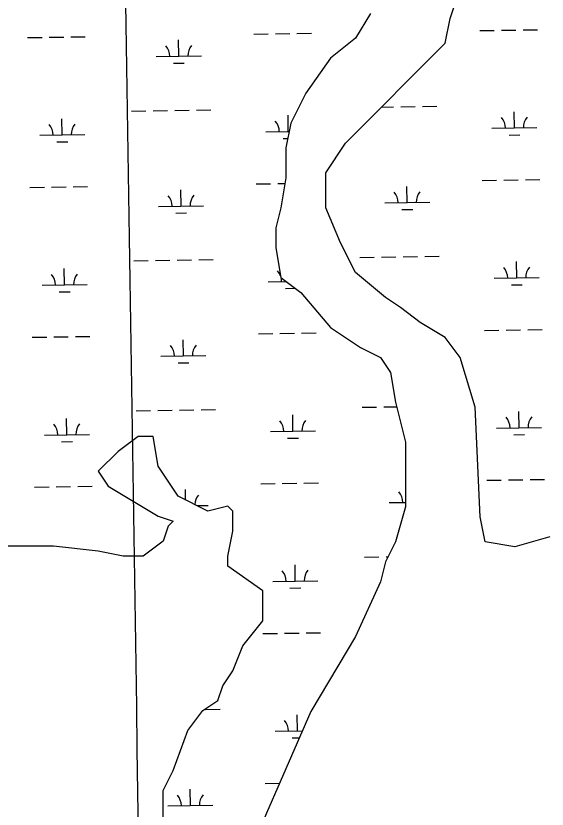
# Model space of a CAD drawing. Extents: x 3823584 to 3861785, y 301729 to 327625.
# Drawn here: x 3838149 to 3839329, y 308890 to 310651 of the extents above; entities that cross this region are included whole.
import ezdxf

# ---------------------------------------------------------------- set-up
doc = ezdxf.new("R2010")
doc.units = 0
for name, color, linetype in [('V-GRID-MAJR', 7, 'Continuous'), ('V-TOPO-SHOR', 7, 'Continuous'), ('V-WETL-SWMP', 7, 'Continuous')]:
    doc.layers.add(name, color=color, linetype=linetype)

msp = doc.modelspace()

# ---------------------------------------------------------------- linework, layer by layer
at = {"layer": 'V-GRID-MAJR'}
msp.add_spline([(3838444.8910000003, 307319.343), (3838352.38, 313376.366), (3838259.823, 319436.473), (3838167.2660000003, 325496.576), (3838167.219, 325499.664)], degree=3, dxfattribs=at)
at = {"layer": 'V-TOPO-SHOR'}
for p, q in [((3839113.4042026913, 310645.326803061), (3839135.5202078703, 310711.7227980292)), ((3838936.4727964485, 310656.3980094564), (3838903.2987968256, 310601.0680118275)), ((3839102.3461974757, 310589.9978081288), (3839113.4042026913, 310645.326803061)), ((3838903.2987968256, 310601.0680118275), (3838848.0077971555, 310556.8050139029)), ((3838881.181198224, 310368.6788074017), (3839102.3461974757, 310589.9978081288)), ((3838848.0077971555, 310556.8050139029), (3838792.716797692, 310479.34401727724)), ((3838792.716797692, 310479.34401727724), (3838759.5417981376, 310412.94802008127)), ((3838759.5417981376, 310412.94802008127), (3838748.4837984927, 310357.6190223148)), ((3838748.4837984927, 310357.6190223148), (3838748.4837989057, 310291.2230249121)), ((3838836.9481957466, 310302.28380980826), (3838881.181198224, 310368.6788074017)), ((3838836.948186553, 310224.8228187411), (3838836.9481957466, 310302.28380980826)), ((3838748.4837989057, 310291.2230249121), (3838737.42479933, 310224.8280275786)), ((3838737.42479933, 310224.8280275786), (3838726.366799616, 310180.5640293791)), ((3838870.1231733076, 310147.36083161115), (3838836.948186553, 310224.8228187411)), ((3838726.366799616, 310180.5640293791), (3838726.3667998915, 310136.30003111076)), ((3838903.298161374, 310080.9658432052), (3838870.1231733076, 310147.36083161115)), ((3838726.3667998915, 310136.30003111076), (3838737.424800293, 310069.9050336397)), ((3838969.6471467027, 310025.6358574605), (3838903.298161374, 310080.9658432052)), ((3838737.424800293, 310069.9050336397), (3838781.657800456, 310036.7070346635)), ((3838781.657800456, 310036.7070346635), (3838848.007800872, 309959.2460372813)), ((3839002.822140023, 310003.50486395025), (3838969.6471467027, 310025.6358574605)), ((3839047.05513068, 309970.30687302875), (3839002.822140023, 310003.50486395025)), ((3839102.346119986, 309937.1088834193), (3839047.05513068, 309970.30687302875)), ((3838848.007800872, 309959.2460372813), (3838914.356801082, 309914.9820386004)), ((3839135.5201106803, 309892.84589246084), (3839102.346119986, 309937.1088834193)), ((3838914.356801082, 309914.9820386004), (3838958.5898011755, 309892.8510391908)), ((3838958.5898011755, 309892.8510391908), (3838980.705801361, 309859.6530403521)), ((3839168.695093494, 309782.1869091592), (3839135.5201106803, 309892.84589246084)), ((3838980.705801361, 309859.6530403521), (3838991.764801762, 309793.25704288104)), ((3838991.764801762, 309793.25704288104), (3839013.880802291, 309704.73004620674)), ((3839179.753063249, 309538.73693854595), (3839168.695093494, 309782.1869091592)), ((3838420.7398027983, 309717.51404939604), (3838376.506803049, 309684.3160509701)), ((3838453.914802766, 309717.5140491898), (3838420.7398027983, 309717.51404939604)), ((3838464.9728031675, 309651.11805171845), (3838453.914802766, 309717.5140491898)), ((3839013.880802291, 309704.73004620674), (3839013.880803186, 309560.8730518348)), ((3838376.506803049, 309684.3160509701), (3838332.2738033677, 309640.05205297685)), ((3838509.2058035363, 309584.72305404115), (3838464.9728031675, 309651.11805171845)), ((3838332.2738033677, 309640.05205297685), (3838354.390803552, 309606.85505413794)), ((3838354.390803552, 309606.85505413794), (3838464.972803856, 309540.45905604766)), ((3838575.554803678, 309551.5250549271), (3838509.2058035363, 309584.72305404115)), ((3838619.787803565, 309562.591054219), (3838575.554803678, 309551.5250549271)), ((3838630.845803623, 309551.5250545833), (3838619.787803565, 309562.591054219)), ((3838630.8458038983, 309507.261056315), (3838630.845803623, 309551.5250545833)), ((3839013.880803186, 309560.8730518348), (3838991.76480369, 309483.41205500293)), ((3838464.972803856, 309540.45905604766), (3838498.1478038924, 309529.3930562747)), ((3838498.1478038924, 309529.3930562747), (3838487.088803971, 309518.32705677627)), ((3839190.812055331, 309483.40694623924), (3839179.753063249, 309538.73693854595)), ((3838487.088803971, 309518.32705677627), (3838476.030804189, 309485.13005814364)), ((3838619.787804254, 309451.9320585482), (3838630.8458038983, 309507.261056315)), ((3839334.568039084, 309494.4729620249), (3839257.1610459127, 309472.34095538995)), ((3838232.7498044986, 309474.0640600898), (3837923.1198048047, 309474.0640620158)), ((3838332.2738044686, 309462.9980599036), (3838232.7498044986, 309474.0640600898)), ((3838476.030804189, 309485.13005814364), (3838431.7978044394, 309451.93205971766)), ((3838991.76480369, 309483.41205500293), (3838969.6478039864, 309439.14905687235)), ((3839257.1610459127, 309472.34095538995), (3839190.812055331, 309483.40694623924)), ((3838387.564804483, 309451.9320599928), (3838332.2738044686, 309462.9980599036)), ((3838431.7978044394, 309451.93205971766), (3838387.564804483, 309451.9320599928)), ((3838619.787804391, 309429.8000594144), (3838619.787804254, 309451.9320585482)), ((3838969.6478039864, 309439.14905687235), (3838958.589804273, 309394.8850586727)), ((3838697.1958046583, 309374.4700610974), (3838619.787804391, 309429.8000594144)), ((3838958.589804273, 309394.8850586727), (3838903.2988050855, 309273.16006377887)), ((3838697.195805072, 309308.07506369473), (3838697.1958046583, 309374.4700610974)), ((3838652.9628054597, 309252.7450661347), (3838697.195805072, 309308.07506369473)), ((3838903.2988050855, 309273.16006377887), (3838803.7748062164, 309107.17107089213)), ((3838630.845805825, 309197.41606843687), (3838652.9628054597, 309252.7450661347)), ((3838608.7298060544, 309164.21806987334), (3838630.845805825, 309197.41606843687)), ((3838597.6718062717, 309131.0200712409), (3838608.7298060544, 309164.21806987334)), ((3838564.496806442, 309108.8890723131), (3838597.6718062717, 309131.0200712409)), ((3838531.3218067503, 309064.6250742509), (3838564.496806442, 309108.8890723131)), ((3838803.7748062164, 309107.17107089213), (3838693.192807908, 308852.65608153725)), ((3838498.1478073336, 308976.0980779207), (3838531.3218067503, 309064.6250742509)), ((3838476.0308076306, 308931.8340797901), (3838498.1478073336, 308976.0980779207)), ((3838476.0308083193, 308821.17508411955), (3838476.0308076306, 308931.8340797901))]:
    msp.add_line(p, q, dxfattribs=at)
at = {"layer": 'V-WETL-SWMP'}
for p, q in [((3839179.138449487, 310618.1164734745), (3839211.1346444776, 310618.6098139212)), ((3839227.1327419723, 310618.8564841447), (3839259.128936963, 310619.3498245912)), ((3839275.1270344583, 310619.5964948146), (3839307.123229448, 310620.0898352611)), ((3838175.442935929, 310602.64010112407), (3838207.439132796, 310603.1334415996)), ((3838223.43723123, 310603.38011183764), (3838255.433428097, 310603.87345231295)), ((3838271.4315265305, 310604.120122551), (3838303.4277233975, 310604.6134630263)), ((3838677.2912852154, 310610.37796148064), (3838709.2874820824, 310610.8713019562)), ((3838725.285580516, 310611.1179721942), (3838757.281777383, 310611.6113126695)), ((3838773.2798758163, 310611.85798290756), (3838805.2760726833, 310612.35132338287)), ((3838510.9629469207, 310561.3778731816), (3838510.4079386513, 310597.3735939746)), ((3838460.9688893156, 310560.60702868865), (3838560.9570045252, 310562.1487176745)), ((3838499.202271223, 310545.7637047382), (3838523.199418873, 310546.13371009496)), ((3838501.971357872, 310441.1539648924), (3838533.9675547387, 310441.647305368)), ((3838549.9656531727, 310441.8939756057), (3838581.9618500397, 310442.38731608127)), ((3838960.6742928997, 310448.22725466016), (3838987.820414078, 310448.6458131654)), ((3839003.8185115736, 310448.8924833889), (3839035.814706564, 310449.3858238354)), ((3839051.812804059, 310449.63249405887), (3839083.8089990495, 310450.1258345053)), ((3838405.98276727, 310439.6739434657), (3838437.9789641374, 310440.1672839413)), ((3838453.977062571, 310440.4139541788), (3838485.9732594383, 310440.90729465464)), ((3838754.039773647, 310394.29250752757), (3838753.4847653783, 310430.28822832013)), ((3839255.8869062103, 310402.0310277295), (3839255.331902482, 310438.0267471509)), ((3838252.1914243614, 310386.55464717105), (3838251.636416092, 310422.55036796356)), ((3838704.0457160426, 310393.52166303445), (3838755.8188077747, 310394.3199379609)), ((3839205.8928515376, 310401.2601832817), (3839305.880960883, 310402.80187217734)), ((3838202.1973667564, 310385.7838026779), (3838302.185481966, 310387.3254916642)), ((3838240.430748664, 310370.94047872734), (3838264.4278963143, 310371.31048408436)), ((3838742.2790979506, 310378.6783390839), (3838752.7248824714, 310378.8393997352)), ((3839244.12622927, 310386.4168598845), (3839268.123375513, 310386.7868652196)), ((3839184.2672235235, 310285.4810301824), (3839216.2634185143, 310285.97437062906)), ((3839232.2615160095, 310286.22104085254), (3839264.2577109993, 310286.71438129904)), ((3839280.255808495, 310286.9610515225), (3839312.252003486, 310287.45439196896)), ((3838180.5717519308, 310270.0046451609), (3838212.567948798, 310270.49798563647)), ((3838228.566047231, 310270.7446558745), (3838260.5622440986, 310271.2379963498)), ((3838276.560342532, 310271.48466658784), (3838308.556539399, 310271.97800706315)), ((3838682.4201012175, 310277.7425055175), (3838714.4162980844, 310278.23584599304)), ((3838730.414396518, 310278.4825162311), (3838746.402753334, 310278.7290362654)), ((3839017.9388891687, 310236.48094380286), (3839017.383885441, 310272.4766632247)), ((3838516.091762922, 310228.74241721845), (3838515.5367546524, 310264.7381380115)), ((3838967.9448344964, 310235.71009935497), (3839067.932943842, 310237.2517882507)), ((3838466.0977053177, 310227.97157272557), (3838566.085820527, 310229.51326171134)), ((3838504.331087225, 310213.128248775), (3838528.3282348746, 310213.4982541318)), ((3839006.1782122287, 310220.8667759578), (3839030.175358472, 310221.2367812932)), ((3838411.111583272, 310107.0384875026), (3838443.107780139, 310107.53182797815)), ((3838459.1058785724, 310107.77849821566), (3838491.1020754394, 310108.2718386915)), ((3838507.100173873, 310108.51850892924), (3838539.09637074, 310109.01184940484)), ((3838555.094469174, 310109.2585196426), (3838587.090666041, 310109.7518601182)), ((3838912.9587006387, 310114.7770187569), (3838944.9548956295, 310115.27035920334)), ((3838960.9529931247, 310115.5170294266), (3838992.949188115, 310116.0103698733)), ((3839008.9472856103, 310116.25704009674), (3839040.9434806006, 310116.75038054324)), ((3839056.941578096, 310116.9970507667), (3839088.9377730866, 310117.4903912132)), ((3838257.320240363, 310053.9191912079), (3838256.7652320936, 310089.9149120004)), ((3839261.0156802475, 310069.39558443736), (3839260.460676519, 310105.3913038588)), ((3838207.3261827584, 310053.14834671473), (3838307.314297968, 310054.69003570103)), ((3838709.1745320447, 310060.8862070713), (3838748.6308935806, 310061.49457375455)), ((3839211.0216255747, 310068.6247399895), (3839311.00973492, 310070.16642888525)), ((3839249.2550033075, 310053.78141659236), (3839273.25214955, 310054.15142192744)), ((3838245.559564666, 310038.3050227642), (3838269.5567123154, 310038.6750281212)), ((3838747.407913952, 310046.04288312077), (3838768.779660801, 310046.37240815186)), ((3839189.3959975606, 309952.8455868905), (3839221.3921925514, 309953.3389273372)), ((3839237.390290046, 309953.5855975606), (3839269.386485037, 309954.0789380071)), ((3839285.384582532, 309954.3256082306), (3839317.380777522, 309954.81894867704)), ((3838185.7005679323, 309937.3691891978), (3838217.6967647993, 309937.8625296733)), ((3838233.694863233, 309938.10919991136), (3838265.6910600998, 309938.60254038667)), ((3838281.6891585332, 309938.8492106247), (3838313.6853554, 309939.3425511)), ((3838521.2205789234, 309896.1069612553), (3838520.665570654, 309932.10268204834)), ((3838687.548917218, 309945.10704955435), (3838719.5451140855, 309945.6003900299)), ((3838735.5432125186, 309945.84706026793), (3838767.5394093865, 309946.34040074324)), ((3838783.53750782, 309946.5870709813), (3838815.533704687, 309947.0804114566)), ((3838471.2265213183, 309895.3361167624), (3838571.214636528, 309896.87780574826)), ((3838509.459903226, 309880.4927928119), (3838533.457050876, 309880.8627981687)), ((3838416.2403992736, 309774.40303153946), (3838448.2365961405, 309774.896372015)), ((3838464.234694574, 309775.1430422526), (3838496.2308914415, 309775.63638272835)), ((3838512.228989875, 309775.88305296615), (3838544.225186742, 309776.3763934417)), ((3838560.2232851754, 309776.62306367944), (3838592.2194820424, 309777.11640415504)), ((3838918.08874856, 309782.14089189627), (3838950.084945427, 309782.6342323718)), ((3838966.0830438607, 309782.8809026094), (3838994.248499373, 309783.31517794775)), ((3839266.144454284, 309736.7601411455), (3839265.589450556, 309772.75586056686)), ((3838262.449056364, 309721.28373524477), (3838261.8940480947, 309757.2794560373)), ((3838764.297405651, 309729.02159560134), (3838763.742397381, 309765.01731639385)), ((3839216.1503996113, 309735.9892966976), (3839316.138508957, 309737.53098559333)), ((3838212.4549987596, 309720.5128907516), (3838312.443113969, 309722.0545797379)), ((3838714.303348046, 309728.25075110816), (3838814.291463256, 309729.79244009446)), ((3839254.3837773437, 309721.14597330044), (3839278.380923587, 309721.5159786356)), ((3838250.6883806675, 309705.66956680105), (3838274.6855283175, 309706.03957215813)), ((3838752.5367299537, 309713.4074271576), (3838776.5338776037, 309713.77743251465)), ((3838788.666323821, 309613.95161501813), (3838820.662520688, 309614.44495549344)), ((3839194.5247715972, 309620.2101435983), (3839226.520966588, 309620.70348404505)), ((3839242.519064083, 309620.95015426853), (3839274.515259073, 309621.443494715)), ((3839290.5133565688, 309621.69016493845), (3839322.5095515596, 309622.18350538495)), ((3838190.829383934, 309604.73373323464), (3838222.825580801, 309605.22707371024)), ((3838238.8236792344, 309605.4737439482), (3838270.819876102, 309605.9670844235)), ((3838286.8179745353, 309606.21375466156), (3838318.8141714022, 309606.70709513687)), ((3838526.1524635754, 309576.2437219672), (3838525.794386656, 309599.4672260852)), ((3838692.67773322, 309612.4715935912), (3838724.673930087, 309612.96493406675)), ((3838740.6720285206, 309613.2116043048), (3838772.6682253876, 309613.7049447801)), ((3838550.92160754, 309563.8503774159), (3838576.34345253, 309564.2423497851)), ((3838978.2036866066, 309570.4385211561), (3839013.880803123, 309570.9886167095)), ((3838923.2175645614, 309449.5054359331), (3838955.2137614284, 309449.99877640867)), ((3838971.211859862, 309450.24544664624), (3838975.2232691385, 309450.307297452)), ((3838769.426221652, 309396.3861396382), (3838768.8712133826, 309432.3818604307)), ((3838719.4321640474, 309395.615295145), (3838819.4202792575, 309397.1569841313)), ((3838757.6655459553, 309380.77197119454), (3838781.6626936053, 309381.14197655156)), ((3838697.8065492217, 309279.83613762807), (3838729.802746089, 309280.32947810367)), ((3838745.800844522, 309280.57614834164), (3838777.7970413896, 309281.069488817)), ((3838793.795139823, 309281.316159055), (3838825.79133669, 309281.8094995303)), ((3838570.480917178, 309111.3521517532), (3838602.477114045, 309111.84549222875)), ((3838774.555037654, 309063.75068367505), (3838774.000029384, 309099.7464044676)), ((3838724.5609800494, 309062.97983918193), (3838784.979294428, 309063.91141239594)), ((3838762.794361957, 309048.1365152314), (3838778.2287944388, 309048.3744944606)), ((3838702.935365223, 308947.2006816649), (3838734.4820023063, 308947.687090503)), ((3838536.607026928, 308898.20059336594), (3838536.0520186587, 308934.1963141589)), ((3838486.612969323, 308897.429748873), (3838586.6010845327, 308898.9714378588))]:
    msp.add_line(p, q, dxfattribs=at)
for points in [[(3839334.568, 309494.473), (3839257.161, 309472.341), (3839190.812, 309483.407), (3839179.753, 309538.737), (3839168.6950000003, 309782.18700000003), (3839135.52, 309892.846), (3839102.346, 309937.109), (3839047.055, 309970.30700000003), (3839002.822, 310003.505), (3838969.647, 310025.636), (3838903.298, 310080.966), (3838870.123, 310147.36100000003), (3838836.948, 310224.82300000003), (3838836.948, 310302.284), (3838881.181, 310368.679), (3839102.346, 310589.998), (3839113.404, 310645.327), (3839135.52, 310711.723)], [(3838936.472, 310656.393), (3838903.298, 310601.063), (3838848.007, 310556.8), (3838792.716, 310479.339), (3838759.541, 310412.943), (3838748.483, 310357.614), (3838748.483, 310291.218), (3838737.424, 310224.82300000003), (3838726.366, 310180.559), (3838726.366, 310136.295), (3838737.424, 310069.9), (3838781.657, 310036.702), (3838848.007, 309959.241), (3838914.356, 309914.977), (3838958.589, 309892.846), (3838980.705, 309859.648), (3838991.764, 309793.252), (3839013.88, 309704.72500000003), (3839013.88, 309560.868), (3838991.764, 309483.407), (3838969.647, 309439.14400000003), (3838958.589, 309394.88), (3838903.298, 309273.155), (3838803.774, 309107.166), (3838693.1920000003, 308852.651)], [(3838476.0300000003, 308821.17), (3838476.0300000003, 308931.829), (3838498.147, 308976.093), (3838531.321, 309064.62), (3838564.4960000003, 309108.884), (3838597.671, 309131.015), (3838608.7290000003, 309164.213), (3838630.845, 309197.411), (3838652.9620000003, 309252.74), (3838697.1950000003, 309308.07), (3838697.1950000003, 309374.465), (3838619.787, 309429.795), (3838619.787, 309451.927), (3838630.845, 309507.256), (3838630.845, 309551.52), (3838619.787, 309562.586), (3838575.554, 309551.52), (3838509.205, 309584.718), (3838464.972, 309651.113), (3838453.914, 309717.509), (3838420.739, 309717.509), (3838376.506, 309684.311), (3838332.273, 309640.047), (3838354.39, 309606.85000000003), (3838464.972, 309540.454), (3838498.147, 309529.38800000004), (3838487.088, 309518.322), (3838476.0300000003, 309485.125), (3838431.7970000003, 309451.927), (3838387.5640000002, 309451.927), (3838332.273, 309462.993), (3838232.7490000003, 309474.059), (3837923.119, 309474.059)]]:
    msp.add_lwpolyline(points, dxfattribs=at)
for centre, radius, start, end in [((3838455.7192563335, 310561.0009456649), 35.24628790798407, 0.11153767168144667, 41.65519600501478), ((3838566.191997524, 310562.704294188), 35.246287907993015, 140.11153463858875, 181.65519297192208), ((3839200.6432189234, 310401.6541002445), 35.24628790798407, 0.11153765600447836, 41.65519598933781), ((3839311.1159536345, 310403.35744866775), 35.24628790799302, 140.11153465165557, 181.6551929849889), ((3838196.947733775, 310386.17771965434), 35.24628790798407, 0.11153767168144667, 41.65519600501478), ((3838307.420474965, 310387.88106817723), 35.246287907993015, 140.11153463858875, 181.65519297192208), ((3838698.7960830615, 310393.9155800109), 35.24628790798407, 0.11153767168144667, 41.65519600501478), ((3838460.8480723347, 310228.36548970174), 35.24628790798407, 0.11153767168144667, 41.65519600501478), ((3838571.3208135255, 310230.0688382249), 35.246287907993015, 140.11153463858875, 181.65519297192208), ((3838962.6952018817, 310236.1040163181), 35.24628790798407, 0.11153765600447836, 41.65519598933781), ((3839073.1679365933, 310237.8073647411), 35.24628790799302, 140.11153465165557, 181.6551929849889), ((3839205.77199296, 310069.01865695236), 35.24628790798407, 0.11153765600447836, 41.65519598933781), ((3839316.244727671, 310070.7220053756), 35.24628790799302, 140.11153465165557, 181.6551929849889), ((3838202.0765497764, 310053.5422636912), 35.24628790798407, 0.11153767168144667, 41.65519600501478), ((3838312.549290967, 310055.2456122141), 35.246287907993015, 140.11153463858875, 181.65519297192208), ((3838703.9248990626, 310061.2801240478), 35.24628790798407, 21.5677484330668, 41.65519600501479), ((3838703.9248990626, 310061.2801240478), 35.24628790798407, 0.1115376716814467, 13.128328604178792), ((3838465.9768883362, 309895.7300337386), 35.24628790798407, 0.11153767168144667, 41.65519600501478), ((3838576.449629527, 309897.4333822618), 35.246287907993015, 140.11153463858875, 181.65519297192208), ((3839210.900766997, 309736.3832136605), 35.24628790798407, 0.11153765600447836, 41.65519598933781), ((3839321.3735017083, 309738.08656208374), 35.24628790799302, 140.11153465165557, 181.6551929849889), ((3838207.205365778, 309720.90680772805), 35.24628790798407, 0.11153767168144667, 41.65519600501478), ((3838317.678106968, 309722.61015625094), 35.246287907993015, 140.11153463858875, 181.65519297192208), ((3838709.053715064, 309728.6446680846), 35.24628790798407, 0.11153767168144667, 41.65519600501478), ((3838819.5264562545, 309730.3480166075), 35.246287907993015, 140.11153463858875, 181.65519297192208), ((3838581.5784455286, 309564.79792629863), 35.246287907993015, 140.11153463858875, 177.82749605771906), ((3838972.954053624, 309570.8324381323), 35.24628790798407, 0.11153767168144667, 41.65519600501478), ((3838824.655272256, 309397.7125606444), 35.246287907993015, 140.11153463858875, 181.65519297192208), ((3838714.1825310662, 309396.0092121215), 35.24628790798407, 0.11153767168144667, 41.65519600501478), ((3838719.311347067, 309063.37375615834), 35.24628790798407, 0.11153767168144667, 41.65519600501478), ((3838481.363336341, 308897.8236658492), 35.24628790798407, 0.11153767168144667, 41.65519600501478), ((3838591.8360775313, 308899.52701437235), 35.246287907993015, 140.11153463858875, 181.65519297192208)]:
    msp.add_arc(centre, radius, start, end, dxfattribs=at)

doc.saveas('drawing.dxf')
